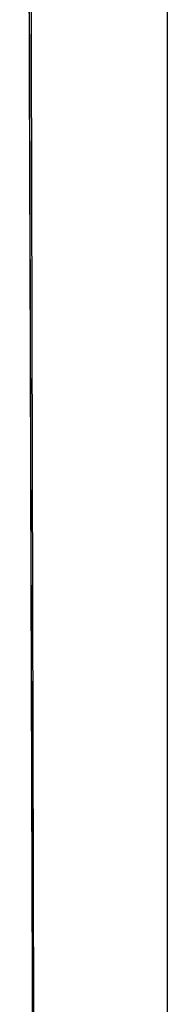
# Model space of a CAD drawing. Header units: metres. Extents: x 209848 to 209928, y 1182430 to 1182563.
# Tile 361 of 656: x 209852.8548 to 209852.9197, y 1182479.0417 to 1182479.4755. Entities that reach past the tile are written whole.
import ezdxf

# ---------------------------------------------------------------- set-up
doc = ezdxf.new("R2010")
doc.units = ezdxf.units.M
doc.header["$MEASUREMENT"] = 0
doc.linetypes.add('DGN Style 2', pattern=[15.036391, 9.021834, -6.014556])
doc.layers.get('0').update_dxf_attribs({"color": 254})

# ---------------------------------------------------------------- blocks, each defined once
blk = doc.blocks.new('*U2')
at = {"color": 40, "linetype": 'Continuous'}
for p, q in [((1.575, -19.57516), (1.575, -19.67342)), ((1.575, -19.67342), (1.575, -19.7717)), ((1.575, -19.7717), (1.575, -19.86999)), ((1.575, -19.86999), (1.575, -19.9683)), ((1.575, -19.9683), (1.575, -20.06663))]:
    blk.add_line(p, q, dxfattribs=at)
blk = doc.blocks.new('*U3')
at = {"color": 40, "linetype": 'Continuous'}
for p, q in [((1.575, -19.57867), (1.575, -19.67752)), ((1.575, -19.67752), (1.575, -19.77638)), ((1.575, -19.77638), (1.575, -19.87524)), ((1.575, -19.87524), (1.575, -19.9741)), ((1.575, -19.9741), (1.575, -20.07298))]:
    blk.add_line(p, q, dxfattribs=at)
blk = doc.blocks.new('*U4')
at = {"color": 40, "linetype": 'Continuous'}
for p, q in [((1.575, -19.50968), (1.575, -19.60838)), ((1.575, -19.60838), (1.575, -19.70708)), ((1.575, -19.70708), (1.575, -19.80578)), ((1.575, -19.80578), (1.575, -19.90448)), ((1.575, -19.90448), (1.575, -20.00319)), ((1.575, -20.00319), (1.575, -20.1019))]:
    blk.add_line(p, q, dxfattribs=at)
blk = doc.blocks.new('*U5')
at = {"color": 40, "linetype": 'Continuous'}
for p, q in [((1.575, -19.49364), (1.575, -19.59245)), ((1.575, -19.59245), (1.575, -19.69127)), ((1.575, -19.69127), (1.575, -19.79009)), ((1.575, -19.79009), (1.575, -19.88892)), ((1.575, -19.88892), (1.575, -19.98775)), ((1.575, -19.98775), (1.575, -20.08659))]:
    blk.add_line(p, q, dxfattribs=at)
blk = doc.blocks.new('*U6')
at = {"color": 40, "linetype": 'Continuous'}
for p, q in [((1.575, -19.57008), (1.575, -19.67178)), ((1.575, -19.67178), (1.575, -19.7735)), ((1.575, -19.7735), (1.575, -19.87524)), ((1.575, -19.87524), (1.575, -19.97699)), ((1.575, -19.97699), (1.575, -20.07875))]:
    blk.add_line(p, q, dxfattribs=at)
blk = doc.blocks.new('*U7')
at = {"color": 40, "linetype": 'Continuous'}
for p, q in [((1.575, -19.55929), (1.575, -19.65843)), ((1.575, -19.65843), (1.575, -19.75758)), ((1.575, -19.75758), (1.575, -19.85673)), ((1.575, -19.85673), (1.575, -19.95588)), ((1.575, -19.95588), (1.575, -20.05504))]:
    blk.add_line(p, q, dxfattribs=at)
blk = doc.blocks.new('*U8')
at = {"color": 40, "linetype": 'Continuous'}
for p, q in [((1.575, -19.53354), (1.575, -19.63543)), ((1.575, -19.63543), (1.575, -19.73744)), ((1.575, -19.73744), (1.575, -19.83951)), ((1.575, -19.83951), (1.575, -19.94173)), ((1.575, -19.94173), (1.575, -20.04399))]:
    blk.add_line(p, q, dxfattribs=at)
blk = doc.blocks.new('*U9')
at = {"color": 40, "linetype": 'Continuous'}
for p, q in [((1.575, -19.54318), (1.575, -19.64466)), ((1.575, -19.64466), (1.575, -19.74617)), ((1.575, -19.74617), (1.575, -19.84772)), ((1.575, -19.84772), (1.575, -19.94928)), ((1.575, -19.94928), (1.575, -20.05087))]:
    blk.add_line(p, q, dxfattribs=at)
blk = doc.blocks.new('ATTEMP')
at = {"color": 5, "linetype": 'Continuous', "flags": 128}
for points in [[(-6.9909, -21.48001), (-6.99153, -21.23823), (-6.99218, -20.99606), (-6.99285, -20.75355), (-6.99353, -20.51076), (-6.9942, -20.2677), (-6.99485, -20.02443), (-6.99547, -19.78098), (-6.99604, -19.53736), (-6.99654, -19.29362), (-6.99695, -19.04977), (-6.99725, -18.80583), (-6.99741, -18.56183), (-6.99742, -18.31778), (-6.99726, -18.07371), (-6.99688, -17.82962)], [(-6.99135, -21.3265), (-6.99198, -21.10465), (-6.99263, -20.88453), (-6.9933, -20.66613), (-6.994, -20.44868), (-6.99471, -20.22988), (-6.99544, -20.00976), (-6.99617, -19.78848), (-6.9969, -19.56615), (-6.99761, -19.3429), (-6.99829, -19.11881), (-6.99893, -18.89398), (-6.9995, -18.6685), (-6.99999, -18.44243), (-7.00037, -18.21583), (-7.00062, -17.98878), (-7.00073, -17.76131)], [(-6.99132, -21.3364), (-6.99195, -21.11485), (-6.9926, -20.89502), (-6.99327, -20.67691), (-6.99396, -20.46055), (-6.99466, -20.24593), (-6.99536, -20.03307), (-6.99606, -19.82199), (-6.99675, -19.61268), (-6.99742, -19.40517), (-6.99808, -19.19799), (-6.9987, -18.98927), (-6.99929, -18.77914), (-6.99983, -18.56776), (-7.0003, -18.35526), (-7.00069, -18.14175), (-7.00097, -17.92735), (-7.00114, -17.71213)], [(-6.99134, -21.32933), (-6.99197, -21.10757), (-6.99262, -20.88753), (-6.99329, -20.66921), (-6.99398, -20.45265), (-6.99468, -20.23783), (-6.99539, -20.02478), (-6.99609, -19.81351), (-6.99678, -19.60402), (-6.99745, -19.39633), (-6.9981, -19.19043), (-6.99871, -18.98635), (-6.99928, -18.78408), (-6.99979, -18.58362), (-7.00024, -18.38499), (-7.00062, -18.1882), (-7.00092, -17.9913), (-7.00113, -17.79282)], [(-6.99134, -21.3309), (-6.99196, -21.10919), (-6.99262, -20.88919), (-6.99329, -20.67093), (-6.99398, -20.4544), (-6.99468, -20.23963), (-6.99538, -20.02663), (-6.99608, -19.8154), (-6.99677, -19.60595), (-6.99745, -19.39829), (-6.99809, -19.19244), (-6.9987, -18.98839), (-6.99927, -18.78615), (-6.99978, -18.58574), (-7.00024, -18.38714), (-7.00062, -18.19038), (-7.00092, -17.99544), (-7.00112, -17.80234)], [(-6.99132, -21.3364), (-6.99195, -21.11485), (-6.9926, -20.89502), (-6.99327, -20.67691), (-6.99396, -20.46055), (-6.99466, -20.24593), (-6.99536, -20.03307), (-6.99606, -19.82199), (-6.99675, -19.61268), (-6.99742, -19.40517), (-6.99807, -19.19944), (-6.99868, -18.99553), (-6.99925, -18.79342), (-6.99977, -18.59312), (-7.00022, -18.39465), (-7.0006, -18.198), (-7.00091, -18.00318), (-7.00112, -17.81019)], [(-6.99133, -21.3331), (-6.99196, -21.11146), (-6.99261, -20.89153), (-6.99328, -20.67332), (-6.99397, -20.45686), (-6.99467, -20.24215), (-6.99537, -20.02921), (-6.99607, -19.81803), (-6.99677, -19.60864), (-6.99744, -19.40104), (-6.99808, -19.19524), (-6.9987, -18.99125), (-6.99926, -18.78906), (-6.99978, -18.58869), (-7.00023, -18.39015), (-7.00061, -18.19343), (-7.00091, -17.99854), (-7.00112, -17.80548)], [(-6.99132, -21.3364), (-6.99195, -21.11485), (-6.9926, -20.89502), (-6.99327, -20.67691), (-6.99396, -20.46055), (-6.99466, -20.24593), (-6.99536, -20.03307), (-6.99606, -19.82199), (-6.99675, -19.61268), (-6.99742, -19.40517), (-6.99807, -19.19944), (-6.99868, -18.99553), (-6.99925, -18.79342), (-6.99977, -18.59312), (-7.00022, -18.39465), (-7.0006, -18.198), (-7.00091, -18.00318), (-7.00112, -17.81019)]]:
    blk.add_lwpolyline(points, dxfattribs=at)
at = {"color": 3, "linetype": 'Continuous'}
for name in ['*U9', '*U8', '*U7', '*U6', '*U4', '*U5', '*U3', '*U2']:
    blk.add_blockref(name, (-8.51117, 0), dxfattribs=at)

msp = doc.modelspace()

# ---------------------------------------------------------------- block references
at = {"color": 1, "linetype": 'DGN Style 2'}
msp.add_blockref('ATTEMP', (209859.85591, 1182499.06107), dxfattribs=at)

doc.saveas('drawing.dxf')
